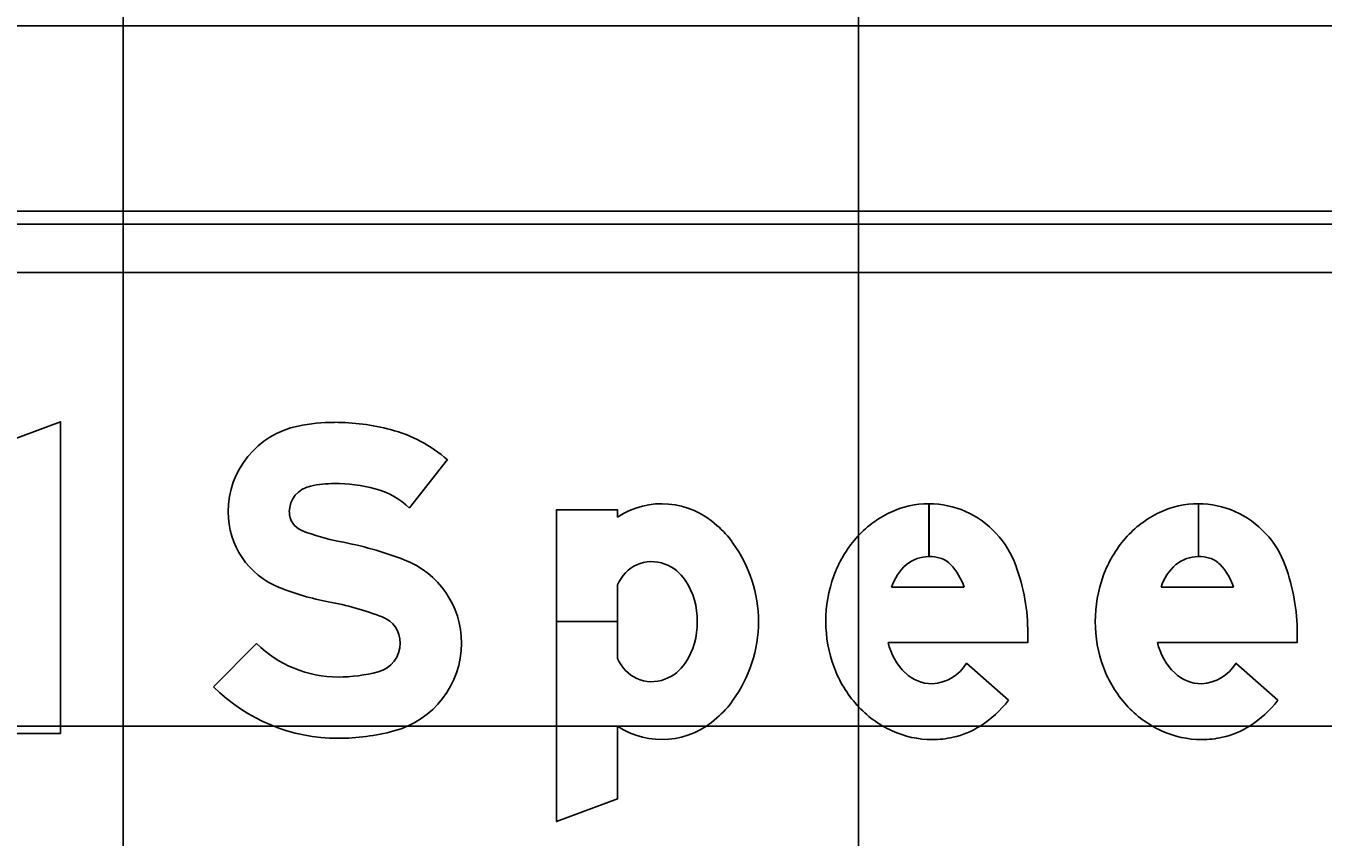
# Model space of a CAD drawing. Extents: x 1797809 to 2198143, y 249608 to 1237864.
# Drawn here: x 2195693.524 to 2195697.051, y 1237196.805 to 1237199.009 of the extents above; entities that cross this region are included whole.
import ezdxf

# ---------------------------------------------------------------- set-up
doc = ezdxf.new("R2010")
doc.units = 0
for name, color, linetype in [('GSBWFILL', 7, 'Continuous'), ('GSCOLORFILL', 7, 'Continuous'), ('GSDIMS', 7, 'Continuous'), ('GSOUTLINE', 7, 'Continuous'), ('GSSHT', 7, 'Continuous')]:
    doc.layers.add(name, color=color, linetype=linetype)

msp = doc.modelspace()

# ---------------------------------------------------------------- linework, layer by layer
at = {"layer": 'GSBWFILL'}
for p, q in [((2195695.9792, 1237197.7107), (2195695.9792, 1237197.5671)), ((2195695.9793, 1237197.5671), (2195695.9793, 1237197.7107)), ((2195696.7118, 1237197.7107), (2195696.7118, 1237197.5671)), ((2195696.7119, 1237197.5671), (2195696.7119, 1237197.7107)), ((2195695.1326, 1237197.49), (2195695.1326, 1237197.3902)), ((2195695.8777, 1237197.4837), (2195696.0749, 1237197.4837)), ((2195696.6103, 1237197.4837), (2195696.8075, 1237197.4837)), ((2195694.9661, 1237197.3902), (2195695.1326, 1237197.3902)), ((2195695.1326, 1237197.3902), (2195694.9661, 1237197.3902)), ((2195695.1326, 1237197.3902), (2195695.1326, 1237197.2904)), ((2195696.0815, 1237197.2774), (2195696.1955, 1237197.1765)), ((2195696.8141, 1237197.2774), (2195696.9281, 1237197.1765))]:
    msp.add_line(p, q, dxfattribs=at)
for points in [[(2195693.4509, 1237197.1062), (2195693.4509, 1237197.0863), (2195693.6174, 1237197.0863), (2195693.6174, 1237197.9334), (2195693.4509, 1237197.872), (2195693.4509, 1237197.6742)], [(2195694.5665, 1237197.6991), (2195694.6695, 1237197.8305)], [(2195694.9661, 1237197.3902), (2195694.9661, 1237197.6941), (2195695.1326, 1237197.6941), (2195695.1326, 1237197.6742)], [(2195695.1326, 1237197.1062), (2195695.1326, 1237196.9083), (2195694.9661, 1237196.847), (2195694.9661, 1237197.3902)], [(2195696.2481, 1237197.3576), (2195696.2481, 1237197.3338), (2195695.8682, 1237197.3338)], [(2195696.9807, 1237197.3576), (2195696.9807, 1237197.3338), (2195696.6008, 1237197.3338)], [(2195694.1509, 1237197.331), (2195694.0337, 1237197.2127)]]:
    msp.add_lwpolyline(points, dxfattribs=at)
for centre, major_axis, start_param, end_param in [((2195694.3117, 1237197.6883), (0, 0.2385), 0.202758, 1.570796), ((2195694.3625, 1237197.4415), (0, 0.4904), 0, 0.202758), ((2195694.3625, 1237197.3306), (0, 0.6014), 6.026234, 6.283185), ((2195694.4183, 1237197.5429), (0, 0.3818), 5.565152, 6.026234), ((2195694.3625, 1237197.4415), (0, 0.3239), 0, 0.202758), ((2195694.3625, 1237197.3306), (0, 0.4349), 6.026234, 6.283185), ((2195694.3117, 1237197.6883), (0, 0.072), 0.202758, 1.570796), ((2195694.4183, 1237197.5429), (0, 0.2153), 5.523837, 6.026234), ((2195695.2533, 1237197.4927), (0, 0.218), 5.531582, 6.870178), ((2195695.9792, 1237197.4641), (0, 0.2466), 0, 0.44196), ((2195695.9792, 1237197.4641), (0, 0.2466), 5.868518, 6.283016), ((2195696.7118, 1237197.4641), (0, 0.2466), 0, 0.44196), ((2195696.7118, 1237197.4641), (0, 0.2466), 5.868518, 6.283016), ((2195694.2942, 1237197.6883), (0, 0.2209), 1.570796, 2.761249), ((2195694.2942, 1237197.6883), (0, 0.0544), 1.570796, 2.761249), ((2195695.9962, 1237197.4283), (0, 0.2862), 0.44196, 0.851746), ((2195695.973, 1237197.4543), (0, 0.2581), 5.061282, 5.861635), ((2195696.7288, 1237197.4283), (0, 0.2862), 0.44196, 0.851746), ((2195696.7056, 1237197.4543), (0, 0.2581), 5.061282, 5.861635), ((2195694.4756, 1237198.1421), (0, 0.5432), 2.761249, 2.95744), ((2195695.2312, 1237197.451), (0, 0.2638), 5.330424, 5.578482), ((2195694.1906, 1237196.6117), (0, 1.0135), 5.918637, 6.099033), ((2195695.1514, 1237197.3902), (0, 0.3641), 4.712389, 5.339507), ((2195696.0226, 1237197.4052), (0, 0.3213), 0.851746, 1.222943), ((2195696.7552, 1237197.4052), (0, 0.3213), 0.851746, 1.222943), ((2195694.4655, 1237197.3321), (0, 0.2425), 4.712389, 5.918637), ((2195695.2256, 1237197.4535), (0, 0.0999), 5.918977, 7.479923), ((2195695.9792, 1237197.4706), (0, 0.0965), 0, 0.684319), ((2195695.9792, 1237197.4552), (0, 0.1119), 6.008019, 6.282813), ((2195695.9927, 1237197.5028), (0, 0.0624), 5.468651, 6.008019), ((2195696.7118, 1237197.4706), (0, 0.0965), 0, 0.684319), ((2195696.7118, 1237197.4552), (0, 0.1119), 6.008019, 6.282813), ((2195696.7253, 1237197.5028), (0, 0.0624), 5.468651, 6.008019), ((2195695.2196, 1237197.4379), (0, 0.1166), 5.303244, 5.918977), ((2195696.0028, 1237197.4456), (0, 0.1308), 0.703138, 1.275447), ((2195695.9182, 1237197.4326), (0, 0.1648), 5.027692, 5.468651), ((2195695.707, 1237197.3576), (0, 0.5411), 4.712389, 5.061282), ((2195696.7354, 1237197.4456), (0, 0.1308), 0.703138, 1.275447), ((2195696.6508, 1237197.4326), (0, 0.1648), 5.027692, 5.468651), ((2195696.4396, 1237197.3576), (0, 0.5411), 4.712389, 5.061282), ((2195694.4756, 1237198.1421), (0, 0.7097), 2.761249, 2.95744), ((2195695.1567, 1237197.3957), (0, 0.1923), 4.683658, 5.303244), ((2195696.064, 1237197.3902), (0, 0.3653), 1.222943, 1.570796), ((2195696.7966, 1237197.3902), (0, 0.3653), 1.222943, 1.570796), ((2195694.1906, 1237196.6117), (0, 0.847), 5.918637, 6.099033), ((2195694.4655, 1237197.3321), (0, 0.076), 4.712389, 5.918637), ((2195695.1567, 1237197.3847), (0, 0.1923), 4.121534, 4.74112), ((2195695.1514, 1237197.3902), (0, 0.3641), 4.085271, 4.712389), ((2195696.0531, 1237197.3902), (0, 0.3544), 1.570796, 1.928626), ((2195696.7857, 1237197.3902), (0, 0.3544), 1.570796, 1.928626), ((2195694.3726, 1237197.5547), (0, 0.315), 2.360607, 3.141593), ((2195694.4607, 1237197.3321), (0, 0.0808), 3.401517, 4.712389), ((2195694.4607, 1237197.3321), (0, 0.2473), 3.401517, 4.712389), ((2195696.0281, 1237197.3691), (0, 0.1638), 1.788032, 2.378697), ((2195696.7607, 1237197.3691), (0, 0.1638), 1.788032, 2.378697), ((2195695.2256, 1237197.3269), (0, 0.0999), 1.944855, 3.5058), ((2195695.2196, 1237197.3425), (0, 0.1166), 3.5058, 4.121534), ((2195695.9799, 1237197.3402), (0, 0.1195), 3.209537, 4.158837), ((2195696.7125, 1237197.3402), (0, 0.1195), 3.209537, 4.158837), ((2195694.3726, 1237197.6632), (0, 0.4235), 3.141593, 3.401517), ((2195696.0213, 1237197.3783), (0, 0.3205), 1.928626, 2.305123), ((2195695.9895, 1237197.3294), (0, 0.1083), 2.383204, 3.128268), ((2195696.7539, 1237197.3783), (0, 0.3205), 1.928626, 2.305123), ((2195696.7221, 1237197.3294), (0, 0.1083), 2.383204, 3.128268), ((2195694.3726, 1237197.5547), (0, 0.4815), 2.360607, 3.141593), ((2195695.2312, 1237197.3294), (0, 0.2638), 3.846296, 4.094354), ((2195696.001, 1237197.36), (0, 0.2932), 2.305123, 2.711411), ((2195695.9515, 1237197.3677), (0, 0.31), 3.710413, 4.047817), ((2195696.7336, 1237197.36), (0, 0.2932), 2.305123, 2.711411), ((2195696.6841, 1237197.3677), (0, 0.31), 3.710413, 4.047817), ((2195695.2533, 1237197.2877), (0, 0.218), 2.5546, 3.893196), ((2195694.3726, 1237197.6632), (0, 0.59), 3.141593, 3.401517), ((2195695.988, 1237197.3316), (0, 0.2619), 2.711411, 3.141593), ((2195695.9951, 1237197.2994), (0, 0.2289), 3.35931, 3.710413), ((2195696.7206, 1237197.3316), (0, 0.2619), 2.711411, 3.141593), ((2195696.7277, 1237197.2994), (0, 0.2289), 3.35931, 3.710413), ((2195695.988, 1237197.3316), (0, 0.2619), 3.141593, 3.35931), ((2195696.7206, 1237197.3316), (0, 0.2619), 3.141593, 3.35931)]:
    msp.add_ellipse(centre, major_axis=major_axis, ratio=0.999998, start_param=start_param, end_param=end_param, dxfattribs=at)
at = {"layer": 'GSCOLORFILL'}
for p, q in [((2195686.5387, 1237199.0092), (2195699.537, 1237199.0092)), ((2195698.0362, 1237198.5057), (2195688.0378, 1237198.5057)), ((2195688.0378, 1237198.3392), (2195698.0362, 1237198.3392)), ((2195695.9792, 1237197.7107), (2195695.9792, 1237197.5671)), ((2195695.9793, 1237197.5671), (2195695.9793, 1237197.7107)), ((2195696.7118, 1237197.7107), (2195696.7118, 1237197.5671)), ((2195696.7119, 1237197.5671), (2195696.7119, 1237197.7107)), ((2195695.1326, 1237197.49), (2195695.1326, 1237197.3902)), ((2195695.8777, 1237197.4837), (2195696.0749, 1237197.4837)), ((2195696.6103, 1237197.4837), (2195696.8075, 1237197.4837)), ((2195694.9661, 1237197.3902), (2195695.1326, 1237197.3902)), ((2195695.1326, 1237197.3902), (2195694.9661, 1237197.3902)), ((2195695.1326, 1237197.3902), (2195695.1326, 1237197.2904)), ((2195696.0815, 1237197.2774), (2195696.1955, 1237197.1765)), ((2195696.8141, 1237197.2774), (2195696.9281, 1237197.1765))]:
    msp.add_line(p, q, dxfattribs=at)
for points in [[(2195693.4509, 1237197.1062), (2195693.4509, 1237197.0863), (2195693.6174, 1237197.0863), (2195693.6174, 1237197.9334), (2195693.4509, 1237197.872), (2195693.4509, 1237197.6742)], [(2195694.5665, 1237197.6991), (2195694.6695, 1237197.8305)], [(2195694.9661, 1237197.3902), (2195694.9661, 1237197.6941), (2195695.1326, 1237197.6941), (2195695.1326, 1237197.6742)], [(2195695.1326, 1237197.1062), (2195695.1326, 1237196.9083), (2195694.9661, 1237196.847), (2195694.9661, 1237197.3902)], [(2195696.2481, 1237197.3576), (2195696.2481, 1237197.3338), (2195695.8682, 1237197.3338)], [(2195696.9807, 1237197.3576), (2195696.9807, 1237197.3338), (2195696.6008, 1237197.3338)], [(2195694.1509, 1237197.331), (2195694.0337, 1237197.2127)]]:
    msp.add_lwpolyline(points, dxfattribs=at)
for centre, major_axis, start_param, end_param in [((2195694.3117, 1237197.6883), (0, 0.2385), 0.202758, 1.570796), ((2195694.3625, 1237197.4415), (0, 0.4904), 0, 0.202758), ((2195694.3625, 1237197.3306), (0, 0.6014), 6.026234, 6.283185), ((2195694.4183, 1237197.5429), (0, 0.3818), 5.565152, 6.026234), ((2195694.3625, 1237197.4415), (0, 0.3239), 0, 0.202758), ((2195694.3625, 1237197.3306), (0, 0.4349), 6.026234, 6.283185), ((2195694.3117, 1237197.6883), (0, 0.072), 0.202758, 1.570796), ((2195694.4183, 1237197.5429), (0, 0.2153), 5.523837, 6.026234), ((2195695.2533, 1237197.4927), (0, 0.218), 5.531582, 6.870178), ((2195695.9792, 1237197.4641), (0, 0.2466), 0, 0.44196), ((2195695.9792, 1237197.4641), (0, 0.2466), 5.868518, 6.283016), ((2195696.7118, 1237197.4641), (0, 0.2466), 0, 0.44196), ((2195696.7118, 1237197.4641), (0, 0.2466), 5.868518, 6.283016), ((2195694.2942, 1237197.6883), (0, 0.2209), 1.570796, 2.761249), ((2195694.2942, 1237197.6883), (0, 0.0544), 1.570796, 2.761249), ((2195695.9962, 1237197.4283), (0, 0.2862), 0.44196, 0.851746), ((2195695.973, 1237197.4543), (0, 0.2581), 5.061282, 5.861635), ((2195696.7288, 1237197.4283), (0, 0.2862), 0.44196, 0.851746), ((2195696.7056, 1237197.4543), (0, 0.2581), 5.061282, 5.861635), ((2195694.4756, 1237198.1421), (0, 0.5432), 2.761249, 2.95744), ((2195695.2312, 1237197.451), (0, 0.2638), 5.330424, 5.578482), ((2195694.1906, 1237196.6117), (0, 1.0135), 5.918637, 6.099033), ((2195695.1514, 1237197.3902), (0, 0.3641), 4.712389, 5.339507), ((2195696.0226, 1237197.4052), (0, 0.3213), 0.851746, 1.222943), ((2195696.7552, 1237197.4052), (0, 0.3213), 0.851746, 1.222943), ((2195694.4655, 1237197.3321), (0, 0.2425), 4.712389, 5.918637), ((2195695.2256, 1237197.4535), (0, 0.0999), 5.918977, 7.479923), ((2195695.9792, 1237197.4706), (0, 0.0965), 0, 0.684319), ((2195695.9792, 1237197.4552), (0, 0.1119), 6.008019, 6.282813), ((2195695.9927, 1237197.5028), (0, 0.0624), 5.468651, 6.008019), ((2195696.7118, 1237197.4706), (0, 0.0965), 0, 0.684319), ((2195696.7118, 1237197.4552), (0, 0.1119), 6.008019, 6.282813), ((2195696.7253, 1237197.5028), (0, 0.0624), 5.468651, 6.008019), ((2195695.2196, 1237197.4379), (0, 0.1166), 5.303244, 5.918977), ((2195696.0028, 1237197.4456), (0, 0.1308), 0.703138, 1.275447), ((2195695.9182, 1237197.4326), (0, 0.1648), 5.027692, 5.468651), ((2195695.707, 1237197.3576), (0, 0.5411), 4.712389, 5.061282), ((2195696.7354, 1237197.4456), (0, 0.1308), 0.703138, 1.275447), ((2195696.6508, 1237197.4326), (0, 0.1648), 5.027692, 5.468651), ((2195696.4396, 1237197.3576), (0, 0.5411), 4.712389, 5.061282), ((2195694.4756, 1237198.1421), (0, 0.7097), 2.761249, 2.95744), ((2195695.1567, 1237197.3957), (0, 0.1923), 4.683658, 5.303244), ((2195696.064, 1237197.3902), (0, 0.3653), 1.222943, 1.570796), ((2195696.7966, 1237197.3902), (0, 0.3653), 1.222943, 1.570796), ((2195694.1906, 1237196.6117), (0, 0.847), 5.918637, 6.099033), ((2195694.4655, 1237197.3321), (0, 0.076), 4.712389, 5.918637), ((2195695.1567, 1237197.3847), (0, 0.1923), 4.121534, 4.74112), ((2195695.1514, 1237197.3902), (0, 0.3641), 4.085271, 4.712389), ((2195696.0531, 1237197.3902), (0, 0.3544), 1.570796, 1.928626), ((2195696.7857, 1237197.3902), (0, 0.3544), 1.570796, 1.928626), ((2195694.3726, 1237197.5547), (0, 0.315), 2.360607, 3.141593), ((2195694.4607, 1237197.3321), (0, 0.0808), 3.401517, 4.712389), ((2195694.4607, 1237197.3321), (0, 0.2473), 3.401517, 4.712389), ((2195696.0281, 1237197.3691), (0, 0.1638), 1.788032, 2.378697), ((2195696.7607, 1237197.3691), (0, 0.1638), 1.788032, 2.378697), ((2195695.2256, 1237197.3269), (0, 0.0999), 1.944855, 3.5058), ((2195695.2196, 1237197.3425), (0, 0.1166), 3.5058, 4.121534), ((2195695.9799, 1237197.3402), (0, 0.1195), 3.209537, 4.158837), ((2195696.7125, 1237197.3402), (0, 0.1195), 3.209537, 4.158837), ((2195694.3726, 1237197.6632), (0, 0.4235), 3.141593, 3.401517), ((2195696.0213, 1237197.3783), (0, 0.3205), 1.928626, 2.305123), ((2195695.9895, 1237197.3294), (0, 0.1083), 2.383204, 3.128268), ((2195696.7539, 1237197.3783), (0, 0.3205), 1.928626, 2.305123), ((2195696.7221, 1237197.3294), (0, 0.1083), 2.383204, 3.128268), ((2195694.3726, 1237197.5547), (0, 0.4815), 2.360607, 3.141593), ((2195695.2312, 1237197.3294), (0, 0.2638), 3.846296, 4.094354), ((2195696.001, 1237197.36), (0, 0.2932), 2.305123, 2.711411), ((2195695.9515, 1237197.3677), (0, 0.31), 3.710413, 4.047817), ((2195696.7336, 1237197.36), (0, 0.2932), 2.305123, 2.711411), ((2195696.6841, 1237197.3677), (0, 0.31), 3.710413, 4.047817), ((2195695.2533, 1237197.2877), (0, 0.218), 2.5546, 3.893196), ((2195694.3726, 1237197.6632), (0, 0.59), 3.141593, 3.401517), ((2195695.988, 1237197.3316), (0, 0.2619), 2.711411, 3.141593), ((2195695.9951, 1237197.2994), (0, 0.2289), 3.35931, 3.710413), ((2195696.7206, 1237197.3316), (0, 0.2619), 2.711411, 3.141593), ((2195696.7277, 1237197.2994), (0, 0.2289), 3.35931, 3.710413), ((2195695.988, 1237197.3316), (0, 0.2619), 3.141593, 3.35931), ((2195696.7206, 1237197.3316), (0, 0.2619), 3.141593, 3.35931)]:
    msp.add_ellipse(centre, major_axis=major_axis, ratio=0.999998, start_param=start_param, end_param=end_param, dxfattribs=at)
at = {"layer": 'GSDIMS'}
msp.add_line((2195659.0375, 1237198.4709), (2195710.2917, 1237198.4709), dxfattribs=at)
at = {"layer": 'GSOUTLINE'}
for p, q in [((2195695.1326, 1237197.49), (2195695.1326, 1237197.2904)), ((2195695.8777, 1237197.4837), (2195696.0749, 1237197.4837)), ((2195696.6103, 1237197.4837), (2195696.8075, 1237197.4837)), ((2195696.1955, 1237197.1765), (2195696.0815, 1237197.2774)), ((2195696.9281, 1237197.1765), (2195696.8141, 1237197.2774))]:
    msp.add_line(p, q, dxfattribs=at)
for points in [[(2195693.4509, 1237197.6742), (2195693.4509, 1237197.872), (2195693.6174, 1237197.9334), (2195693.6174, 1237197.0863), (2195693.4509, 1237197.0863), (2195693.4509, 1237197.1062)], [(2195694.5665, 1237197.6991), (2195694.6695, 1237197.8305)], [(2195695.1326, 1237197.1062), (2195695.1326, 1237196.9083), (2195694.9661, 1237196.847), (2195694.9661, 1237197.6941), (2195695.1326, 1237197.6941), (2195695.1326, 1237197.6742)], [(2195695.8682, 1237197.3338), (2195696.2481, 1237197.3338), (2195696.2481, 1237197.3576)], [(2195696.6008, 1237197.3338), (2195696.9807, 1237197.3338), (2195696.9807, 1237197.3576)], [(2195694.1509, 1237197.331), (2195694.0337, 1237197.2127)]]:
    msp.add_lwpolyline(points, dxfattribs=at)
for centre, major_axis, start_param, end_param in [((2195694.3117, 1237197.6883), (0, 0.2385), 0.202758, 1.570796), ((2195694.3625, 1237197.4415), (0, 0.4904), 0, 0.202758), ((2195694.3625, 1237197.3306), (0, 0.6014), 6.026234, 6.283185), ((2195694.4183, 1237197.5429), (0, 0.3818), 5.565152, 6.026234), ((2195694.3625, 1237197.4415), (0, 0.3239), 0, 0.202758), ((2195694.3625, 1237197.3306), (0, 0.4349), 6.026234, 6.283185), ((2195694.3117, 1237197.6883), (0, 0.072), 0.202758, 1.570796), ((2195694.4183, 1237197.5429), (0, 0.2153), 5.523837, 6.026234), ((2195695.2533, 1237197.4927), (0, 0.218), 5.531582, 6.870178), ((2195695.9792, 1237197.4641), (0, 0.2466), 0, 0.44196), ((2195695.9792, 1237197.4641), (0, 0.2466), 5.868518, 6.283185), ((2195696.7118, 1237197.4641), (0, 0.2466), 0, 0.44196), ((2195696.7118, 1237197.4641), (0, 0.2466), 5.868518, 6.283185), ((2195694.2942, 1237197.6883), (0, 0.2209), 1.570796, 2.761249), ((2195694.2942, 1237197.6883), (0, 0.0544), 1.570796, 2.761249), ((2195695.9962, 1237197.4283), (0, 0.2862), 0.44196, 0.851746), ((2195695.973, 1237197.4543), (0, 0.2581), 5.061282, 5.861635), ((2195696.7288, 1237197.4283), (0, 0.2862), 0.44196, 0.851746), ((2195696.7056, 1237197.4543), (0, 0.2581), 5.061282, 5.861635), ((2195694.4756, 1237198.1421), (0, 0.5432), 2.761249, 2.95744), ((2195695.2312, 1237197.451), (0, 0.2638), 5.330424, 5.578482), ((2195694.1906, 1237196.6117), (0, 1.0135), 5.918637, 6.099033), ((2195695.1514, 1237197.3902), (0, 0.3641), 4.712389, 5.339507), ((2195696.0226, 1237197.4052), (0, 0.3213), 0.851746, 1.222943), ((2195696.7552, 1237197.4052), (0, 0.3213), 0.851746, 1.222943), ((2195694.4655, 1237197.3321), (0, 0.2425), 4.712389, 5.918637), ((2195695.2256, 1237197.4535), (0, 0.0999), 5.918977, 7.479923), ((2195695.9792, 1237197.4706), (0, 0.0965), 0, 0.684319), ((2195695.9792, 1237197.4552), (0, 0.1119), 6.008019, 6.283185), ((2195695.9927, 1237197.5028), (0, 0.0624), 5.468651, 6.008019), ((2195696.7118, 1237197.4706), (0, 0.0965), 0, 0.684319), ((2195696.7118, 1237197.4552), (0, 0.1119), 6.008019, 6.283185), ((2195696.7253, 1237197.5028), (0, 0.0624), 5.468651, 6.008019), ((2195695.2196, 1237197.4379), (0, 0.1166), 5.303244, 5.918977), ((2195696.0028, 1237197.4456), (0, 0.1308), 0.703138, 1.275447), ((2195695.9182, 1237197.4326), (0, 0.1648), 5.027692, 5.468651), ((2195695.707, 1237197.3576), (0, 0.5411), 4.712389, 5.061282), ((2195696.7354, 1237197.4456), (0, 0.1308), 0.703138, 1.275447), ((2195696.6508, 1237197.4326), (0, 0.1648), 5.027692, 5.468651), ((2195696.4396, 1237197.3576), (0, 0.5411), 4.712389, 5.061282), ((2195694.4756, 1237198.1421), (0, 0.7097), 2.761249, 2.95744), ((2195695.1567, 1237197.3957), (0, 0.1923), 4.683658, 5.303244), ((2195696.064, 1237197.3902), (0, 0.3653), 1.222943, 1.570796), ((2195696.7966, 1237197.3902), (0, 0.3653), 1.222943, 1.570796), ((2195694.1906, 1237196.6117), (0, 0.847), 5.918637, 6.099033), ((2195694.4655, 1237197.3321), (0, 0.076), 4.712389, 5.918637), ((2195695.1567, 1237197.3847), (0, 0.1923), 4.121534, 4.74112), ((2195695.1514, 1237197.3902), (0, 0.3641), 4.085271, 4.712389), ((2195696.0531, 1237197.3902), (0, 0.3544), 1.570796, 1.928626), ((2195696.7857, 1237197.3902), (0, 0.3544), 1.570796, 1.928626), ((2195694.3726, 1237197.5547), (0, 0.315), 2.360607, 3.141593), ((2195694.4607, 1237197.3321), (0, 0.0808), 3.401517, 4.712389), ((2195694.4607, 1237197.3321), (0, 0.2473), 3.401517, 4.712389), ((2195696.0281, 1237197.3691), (0, 0.1638), 1.788032, 2.378697), ((2195696.7607, 1237197.3691), (0, 0.1638), 1.788032, 2.378697), ((2195695.2256, 1237197.3269), (0, 0.0999), 1.944855, 3.5058), ((2195695.2196, 1237197.3425), (0, 0.1166), 3.5058, 4.121534), ((2195695.9799, 1237197.3402), (0, 0.1195), 3.209537, 4.158837), ((2195696.7125, 1237197.3402), (0, 0.1195), 3.209537, 4.158837), ((2195694.3726, 1237197.6632), (0, 0.4235), 3.141593, 3.401517), ((2195696.0213, 1237197.3783), (0, 0.3205), 1.928626, 2.305123), ((2195695.9895, 1237197.3294), (0, 0.1083), 2.383204, 3.128268), ((2195696.7539, 1237197.3783), (0, 0.3205), 1.928626, 2.305123), ((2195696.7221, 1237197.3294), (0, 0.1083), 2.383204, 3.128268), ((2195694.3726, 1237197.5547), (0, 0.4815), 2.360607, 3.141593), ((2195695.2312, 1237197.3294), (0, 0.2638), 3.846296, 4.094354), ((2195696.001, 1237197.36), (0, 0.2932), 2.305123, 2.711411), ((2195695.9515, 1237197.3677), (0, 0.31), 3.710413, 4.047817), ((2195696.7336, 1237197.36), (0, 0.2932), 2.305123, 2.711411), ((2195696.6841, 1237197.3677), (0, 0.31), 3.710413, 4.047817), ((2195695.2533, 1237197.2877), (0, 0.218), 2.5546, 3.893196), ((2195694.3726, 1237197.6632), (0, 0.59), 3.141593, 3.401517), ((2195695.988, 1237197.3316), (0, 0.2619), 2.711411, 3.141593), ((2195695.9951, 1237197.2994), (0, 0.2289), 3.35931, 3.710413), ((2195696.7206, 1237197.3316), (0, 0.2619), 2.711411, 3.141593), ((2195696.7277, 1237197.2994), (0, 0.2289), 3.35931, 3.710413), ((2195695.988, 1237197.3316), (0, 0.2619), 3.141593, 3.35931), ((2195696.7206, 1237197.3316), (0, 0.2619), 3.141593, 3.35931)]:
    msp.add_ellipse(centre, major_axis=major_axis, ratio=0.999998, start_param=start_param, end_param=end_param, dxfattribs=at)
at = {"layer": 'GSSHT'}
for p, q in [((2195693.7875, 1237163.1062), (2195693.7875, 1237223.1062)), ((2195695.7875, 1237163.1062), (2195695.7875, 1237223.1062)), ((2195657.7875, 1237197.1062), (2195787.7875, 1237197.1062))]:
    msp.add_line(p, q, dxfattribs=at)

doc.saveas('drawing.dxf')
